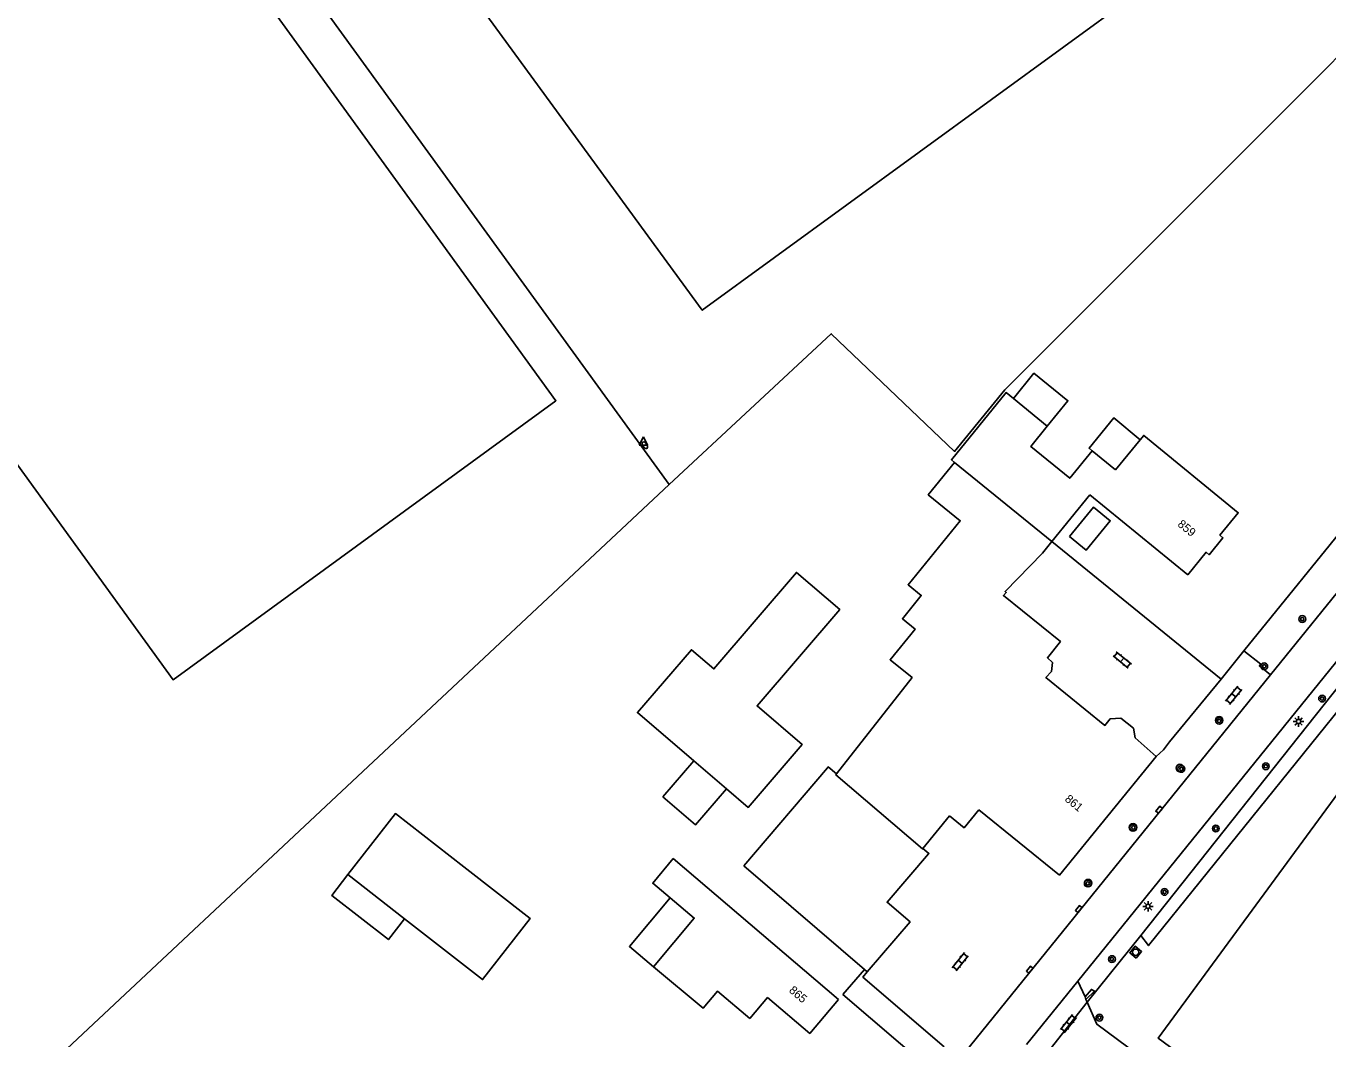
# Model space of a CAD drawing. Extents: x 126000 to 131009, y 393000 to 395500.
# Drawn here: x 130441.7 to 130596.3, y 393738.4 to 393858.6 of the extents above; entities that cross this region are included whole.
import ezdxf

# ---------------------------------------------------------------- set-up
doc = ezdxf.new("R2010")
doc.units = 0
for name, color, linetype in [('gg-afsc-hekwerk', 7, 'Continuous'), ('gg-anno-huisnummerreeks BGT', 7, 'Continuous'), ('gg-bbg-bijgebouw', 7, 'Continuous'), ('gg-bbg-gedigitaliseerde bebouwing', 7, 'Continuous'), ('gg-bbg-gedigitaliseerde bijgebouw', 7, 'Continuous'), ('gg-bbg-hoofdgebouw', 7, 'Continuous'), ('gg-bbg-luifel en loopbrug', 7, 'Continuous'), ('gg-bbg-tussenscheiding', 7, 'Continuous'), ('gg-knt-verharding', 7, 'Continuous'), ('gg-knt-verharding nz', 7, 'Continuous'), ('gg-kntw-bovenkant insteek waterloop', 7, 'Continuous'), ('gt-grn-groengrens', 7, 'Continuous'), ('gt-grn-vlakafsluiter', 7, 'Continuous'), ('gt-grn-weggrens', 7, 'Continuous'), ('gt-symb-boom', 7, 'Continuous'), ('gt-symb-brandkraan', 7, 'Continuous'), ('gt-symb-klinker verharding', 7, 'Continuous'), ('gt-symb-kolk', 7, 'Continuous'), ('gt-symb-lichtmast', 7, 'Continuous'), ('gt-symb-rioolschacht', 7, 'Continuous'), ('gt-symb-waterafsluiter', 7, 'Continuous')]:
    doc.layers.add(name, color=color, linetype=linetype)

# ---------------------------------------------------------------- blocks, each defined once
blk = doc.blocks.new('gt0-BOOM')
at = {"layer": 'gt-symb-boom'}
for radius in [0.4, 0.2]:
    blk.add_circle((0, 0), radius, dxfattribs=at)
blk = doc.blocks.new('gt0-KL1')
at = {"layer": 'gt-symb-klinker verharding'}
for p, q in [((-1.15, 0.3), (1.15, 0.3)), ((-1, -0.3), (-1, 0.3)), ((-0.5, 0.3), (-0.5, 0.45)), ((0, -0.3), (0, 0.3)), ((0.5, 0.3), (0.5, 0.45)), ((1, -0.3), (1, 0.3)), ((-1.15, -0.3), (1.15, -0.3)), ((-0.5, -0.45), (-0.5, -0.3)), ((0.5, -0.45), (0.5, -0.3))]:
    blk.add_line(p, q, dxfattribs=at)
blk = doc.blocks.new('gt0-KOLK')
at = {"layer": 'gt-symb-kolk'}
blk.add_lwpolyline([(0, 0), (0.38, 0), (0.38, 0.4), (-0.37, 0.4), (-0.37, 0), (0, 0)], dxfattribs=at)
blk = doc.blocks.new('gt0-LMAST')
at = {"layer": 'gt-symb-lichtmast'}
for p, q in [((-0.18, 0.17), (-0.45, 0.44)), ((0, 0.25), (0, 0.62)), ((0.17, 0.17), (0.44, 0.44)), ((-0.25, 0), (-0.63, 0)), ((-0.18, -0.18), (-0.45, -0.45)), ((0, -0.25), (0, -0.63)), ((0.44, -0.45), (0.17, -0.18)), ((0.25, 0), (0.62, 0))]:
    blk.add_line(p, q, dxfattribs=at)
blk.add_circle((0, 0), 0.25, dxfattribs=at)
blk = doc.blocks.new('gt0-RS')
at = {"layer": 'gt-symb-rioolschacht'}
blk.add_lwpolyline([(-0.5, -0.5), (0.5, -0.5), (0.5, 0.5), (-0.5, 0.5)], close=True, dxfattribs=at)
blk.add_circle((0, 0), 0.375, dxfattribs=at)
blk = doc.blocks.new('gt0-BR')
at = {"layer": 'gt-symb-brandkraan'}
for centre, radius, start, end in [((-0.24, 0), 0.206, 107.5669, 252.4331), ((0.6, -2.66), 3, 106.892, 107.5669), ((0, -0.69), 0.938, 73.108, 106.892), ((-0.6, -2.66), 3, 72.4331, 73.108), ((0.24, 0), 0.206, 287.567, 72.4331), ((0.6, 2.66), 3, 252.4331, 253.108), ((0, 0.69), 0.938, 253.108, 286.8921), ((-0.6, 2.66), 3, 286.8921, 287.567)]:
    blk.add_arc(centre, radius, start, end, dxfattribs=at)
blk = doc.blocks.new('gt0-WAFSL')
at = {"layer": 'gt-symb-waterafsluiter'}
for p, q in [((-0.5, -0.33), (0, 0.67)), ((0, 0.67), (0.5, -0.33)), ((0.5, -0.33), (-0.5, -0.33))]:
    blk.add_line(p, q, dxfattribs=at)

msp = doc.modelspace()

# ---------------------------------------------------------------- linework, layer by layer
at = {"layer": 'gg-afsc-hekwerk'}
for p, q in [((130586.31, 393784.51), (130657.21, 393872)), ((130441.55, 393732.61), (130518.08, 393804.24)), ((130583.59, 393781.13), (130586.31, 393784.51))]:
    msp.add_line(p, q, dxfattribs=at)
for points in [[(130518.08, 393804.24), (130450.49, 393897.35), (130417.4, 393979.8), (130452.86, 393994.13)], [(130636.1, 393893.68), (130557.91, 393815.46), (130551.95, 393808.16), (130537.31, 393822.12), (130518.08, 393804.24)], [(130575.88, 393771.97), (130576.76, 393772.76), (130577.49, 393773.68), (130583.59, 393781.13)]]:
    msp.add_lwpolyline(points, dxfattribs=at)
at = {"layer": 'gg-bbg-bijgebouw'}
for p, q in [((130526.92, 393758.98), (130536.87, 393770.61)), ((130526.92, 393758.98), (130541.24, 393746.68)), ((130486.65, 393752.69), (130479.92, 393757.93)), ((130541.24, 393746.68), (130541.59, 393746.38))]:
    msp.add_line(p, q, dxfattribs=at)
for points in [[(130536.87, 393770.61), (130536.96, 393770.72), (130537.95, 393769.88)], [(130479.92, 393757.93), (130485.56, 393765.18), (130493.67, 393758.87)], [(130541.59, 393746.38), (130546.68, 393752.33), (130543.94, 393754.65), (130548.85, 393760.39)], [(130548.85, 393760.39), (130548.9, 393760.45), (130548.2, 393761.05)], [(130493.67, 393758.87), (130501.56, 393752.73), (130495.92, 393745.48), (130486.65, 393752.69)]]:
    msp.add_lwpolyline(points, dxfattribs=at)
at = {"layer": 'gg-bbg-gedigitaliseerde bebouwing'}
for p, q in [((130558.93, 393814.44), (130562.95, 393811.15)), ((130568.28, 393808.24), (130571.06, 393805.96)), ((130563.51, 393797.46), (130568.03, 393803))]:
    msp.add_line(p, q, dxfattribs=at)
for points in [[(130558.93, 393814.44), (130558.07, 393815.14), (130551.57, 393807.17), (130551.96, 393806.86)], [(130562.95, 393811.15), (130560.99, 393808.76), (130565.62, 393804.98), (130568.28, 393808.24)], [(130551.35, 393764.91), (130553.09, 393763.49), (130554.84, 393765.64)], [(130518.55, 393759.83), (130516.11, 393756.91), (130518.17, 393755.18)], [(130518.17, 393755.18), (130521.05, 393752.77), (130516.22, 393747.01)]]:
    msp.add_lwpolyline(points, dxfattribs=at)
at = {"layer": 'gg-bbg-gedigitaliseerde bijgebouw'}
msp.add_line((130524.86, 393768.13), (130520.98, 393771.45), dxfattribs=at)
msp.add_lwpolyline([(130524.86, 393768.13), (130527.45, 393765.91), (130533.85, 393773.39), (130528.51, 393777.95), (130538.31, 393789.4), (130533.17, 393793.8), (130523.38, 393782.34), (130520.7, 393784.63), (130514.3, 393777.16), (130520.98, 393771.45)], dxfattribs=at)
at = {"layer": 'gg-bbg-hoofdgebouw'}
for p, q in [((130574, 393809.55), (130571.06, 393805.96)), ((130568.03, 393803), (130579.63, 393793.53)), ((130548.2, 393761.05), (130551.35, 393764.91)), ((130538.18, 393743.11), (130518.55, 393759.83))]:
    msp.add_line(p, q, dxfattribs=at)
for points in [[(130402.64, 393858), (130402.88, 393857.66), (130403.39, 393858.03), (130459.16, 393781.07), (130504.62, 393814.17), (130446.66, 393894.17), (130413.01, 393977.88), (130389.49, 393968.43), (130421.42, 393889.08), (130401.98, 393875.06)], [(130489.96, 393868.77), (130521.99, 393824.92), (130625.05, 393899.98)], [(130579.63, 393793.53), (130581.81, 393796.2), (130582.18, 393795.9), (130583.82, 393797.91), (130583.46, 393798.21), (130585.64, 393800.88), (130574.41, 393810.06), (130574, 393809.55)], [(130537.95, 393769.88), (130546.9, 393781.32), (130544.3, 393783.44), (130547.27, 393787.08), (130545.76, 393788.31), (130548, 393791.07), (130546.44, 393792.33), (130552.63, 393799.93), (130548.83, 393803.02), (130551.96, 393806.86)], [(130575.88, 393771.97), (130573.4, 393774.16), (130573.2, 393775.3), (130571.7, 393776.52), (130570.41, 393776.41), (130569.81, 393775.65), (130562.79, 393781.32), (130563.45, 393782.04), (130563.57, 393783.13), (130562.98, 393783.67), (130564.52, 393785.59), (130557.76, 393791.05), (130558.09, 393791.4), (130557.94, 393791.54), (130562.39, 393796.07), (130563.51, 393797.46)], [(130603.04, 393775.15), (130576.11, 393738.53), (130720.96, 393632.12), (130744.39, 393664.01)], [(130554.84, 393765.64), (130564.4, 393757.88), (130575.88, 393771.97)], [(130516.22, 393747.01), (130522.09, 393742.08), (130523.81, 393744.11), (130527.64, 393740.85)], [(130527.64, 393740.85), (130529.76, 393743.35), (130534.76, 393739.09), (130538.18, 393743.11)]]:
    msp.add_lwpolyline(points, dxfattribs=at)
at = {"layer": 'gg-bbg-luifel en loopbrug'}
msp.add_line((130520.98, 393771.45), (130517.33, 393767.18), dxfattribs=at)
for points in [[(130562.95, 393811.15), (130565.41, 393814.17), (130561.38, 393817.45), (130558.93, 393814.44)], [(130568.28, 393808.24), (130567.92, 393808.53), (130570.85, 393812.13), (130574, 393809.55)], [(130565.61, 393798.06), (130568.45, 393801.55), (130570.43, 393799.93), (130567.58, 393796.45), (130565.61, 393798.06)], [(130517.33, 393767.18), (130521.21, 393763.86), (130524.86, 393768.13)], [(130479.92, 393757.93), (130478, 393755.46), (130484.73, 393750.22), (130486.65, 393752.69)], [(130516.22, 393747.01), (130513.35, 393749.42), (130518.17, 393755.18)]]:
    msp.add_lwpolyline(points, dxfattribs=at)
at = {"layer": 'gg-bbg-tussenscheiding'}
msp.add_line((130551.96, 393806.86), (130563.51, 393797.46), dxfattribs=at)
msp.add_lwpolyline([(130537.95, 393769.88), (130537.86, 393769.76), (130548.15, 393760.99), (130548.2, 393761.05)], dxfattribs=at)
at = {"layer": 'gg-knt-verharding'}
for p, q in [((130629.44, 393831.01), (130589.46, 393781.65)), ((130563.51, 393797.46), (130583.59, 393781.13)), ((130552.48, 393735.99), (130589.46, 393781.65)), ((130566.59, 393745.29), (130560.51, 393737.77)), ((130567.45, 393743.43), (130566.59, 393745.29)), ((130538.68, 393743.7), (130548.8, 393735.06)), ((130567.55, 393743.1), (130567.45, 393743.43)), ((130567.7, 393742.79), (130567.55, 393743.1))]:
    msp.add_line(p, q, dxfattribs=at)
for points in [[(130627.82, 393820.76), (130599.18, 393785.55), (130566.59, 393745.29)], [(130586.31, 393784.51), (130588.31, 393782.91), (130588.14, 393782.71), (130589.46, 393781.65)], [(130567.7, 393742.79), (130568.86, 393740.18), (130589.87, 393724.61), (130585.11, 393718.12)]]:
    msp.add_lwpolyline(points, dxfattribs=at)
for centre, radius, start, end in [((130583.37, 393776.25), 0.447, 360, 180), ((130583.37, 393776.25), 0.447, 180, 0), ((130578.7, 393770.58), 0.449, 0, 180), ((130578.7, 393770.58), 0.449, 180, 0), ((130573.14, 393763.54), 0.455, 0, 180), ((130573.14, 393763.54), 0.455, 180, 0), ((130567.81, 393756.93), 0.445, 360, 180), ((130567.81, 393756.93), 0.445, 180, 0)]:
    msp.add_arc(centre, radius, start, end, dxfattribs=at)
at = {"layer": 'gg-knt-verharding nz'}
msp.add_lwpolyline([(130541.59, 393746.38), (130541.08, 393745.78), (130550.72, 393737.5)], dxfattribs=at)
at = {"layer": 'gg-kntw-bovenkant insteek waterloop'}
for points in [[(130635.15, 393817.26), (130632.17, 393819.05), (130629.29, 393819.02), (130625.51, 393815.53), (130574.08, 393750.71)], [(130617.92, 393802.7), (130574.96, 393749.52), (130574.08, 393750.71)]]:
    msp.add_lwpolyline(points, dxfattribs=at)
at = {"layer": 'gt-grn-groengrens'}
msp.add_line((130567.7, 393742.79), (130574.08, 393750.71), dxfattribs=at)
msp.add_lwpolyline([(130567.55, 393743.1), (130568.57, 393744.11), (130568.21, 393744.31), (130567.45, 393743.43)], dxfattribs=at)
at = {"layer": 'gt-grn-vlakafsluiter'}
msp.add_line((130538.68, 393743.7), (130541.24, 393746.68), dxfattribs=at)
at = {"layer": 'gt-grn-weggrens'}
msp.add_line((130567.7, 393742.79), (130563.29, 393737.23), dxfattribs=at)

# ---------------------------------------------------------------- block references
at = {"layer": 'gt-symb-boom'}
for p in [(130593.24, 393788.27), (130588.72, 393782.66), (130595.59, 393778.83), (130583.37, 393776.18), (130578.88, 393770.48), (130588.91, 393770.79), (130573.18, 393763.53), (130582.97, 393763.41), (130567.76, 393756.89), (130576.89, 393755.88), (130570.64, 393747.91), (130569.15, 393740.96)]:
    msp.add_blockref('gt0-BOOM', p, dxfattribs=at)
at = {"layer": 'gt-symb-brandkraan', "rotation": -57.53320054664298}
msp.add_blockref('gt0-BR', (130515.18, 393808.9), dxfattribs=at)
at = {"layer": 'gt-symb-klinker verharding'}
for p, rotation in [((130571.86, 393783.41), -39.11608916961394), ((130585.1, 393779.22), 50.72268851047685), ((130552.63, 393747.59), 51.0450397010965), ((130565.47, 393740.25), 51.25072308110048)]:
    msp.add_blockref('gt0-KL1', p, dxfattribs=dict(at, rotation=rotation))
at = {"layer": 'gt-symb-kolk'}
for p, rotation in [((130576.39, 393765.5), 51.00900595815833), ((130566.84, 393753.72), 51.00900595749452), ((130561.02, 393746.52), 51.00900595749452)]:
    msp.add_blockref('gt0-KOLK', p, dxfattribs=dict(at, rotation=rotation))
at = {"layer": 'gt-symb-lichtmast'}
for p in [(130592.8, 393776.11), (130574.92, 393754.17)]:
    msp.add_blockref('gt0-LMAST', p, dxfattribs=at)
at = {"layer": 'gt-symb-rioolschacht', "rotation": 51.00900595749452}
msp.add_blockref('gt0-RS', (130573.45, 393748.73), dxfattribs=at)
at = {"layer": 'gt-symb-waterafsluiter'}
msp.add_blockref('gt0-WAFSL', (130515.01, 393809.24), dxfattribs=at)

# ---------------------------------------------------------------- texts
at = {"layer": 'gg-anno-huisnummerreeks BGT'}
for s, rotation, p in [('859', 320.8, (130578.35, 393799.38)), ('861', 320.8, (130564.96, 393766.75)), ('865', 319.6, (130532.21, 393744.07))]:
    msp.add_text(s, height=1, rotation=rotation, dxfattribs=at).set_placement(p)

doc.saveas('drawing.dxf')
